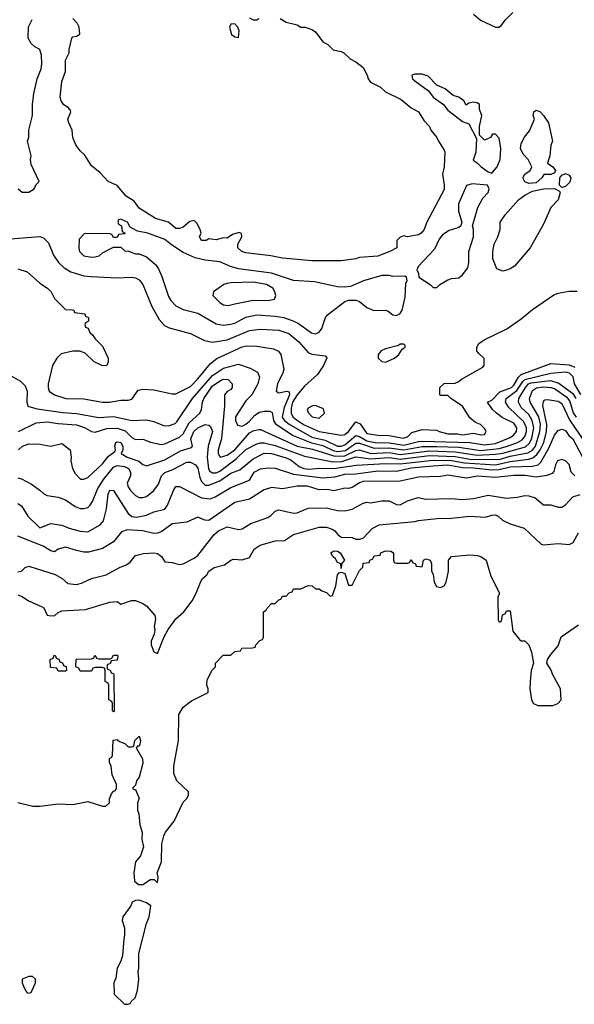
# Model space of a CAD drawing. Header units: inches. Extents: x 2348341 to 2479810, y 460419 to 613669.
# Tile 292 of 656: x 2365700 to 2368718, y 553794 to 559151. Entities that reach past the tile are written whole.
import ezdxf

# ---------------------------------------------------------------- set-up
doc = ezdxf.new("R2010")
doc.units = ezdxf.units.IN
doc.header["$MEASUREMENT"] = 0
doc.layers.add('C3565', color=7, linetype='Continuous')

msp = doc.modelspace()

# ---------------------------------------------------------------- linework, layer by layer
at = {"layer": 'C3565', "color": 2}
for points, elevation in [([(2368170, 559180.7), (2368208.6, 559148.6), (2368290, 559110.8), (2368310, 559111), (2368321.2, 559118.8), (2368344, 559150), (2368384, 559190)], 102), ([(2365691.6, 558231.6), (2365712.7, 558212.7), (2365750, 558212), (2365778, 558230), (2365790, 558254), (2365806, 558270), (2365763.1, 558363.1), (2365758, 558390), (2365762, 558410), (2365742, 558490), (2365748.9, 558511.1), (2365749, 558550), (2365769, 558630), (2365769.3, 558690), (2365777.2, 558750), (2365794.5, 558830), (2365816.6, 558883.4), (2365820.7, 558910), (2365818.4, 558958.4), (2365810, 558988), (2365783.2, 559003.2), (2365762, 559022), (2365746, 559050), (2365748.4, 559111.6), (2365767.3, 559152.7)], 102), ([(2367118, 559158), (2367150, 559138), (2367210, 559122.8), (2367230, 559111), (2367254, 559110), (2367290, 559098), (2367310, 559084.7), (2367350, 559031), (2367376.8, 559016.8), (2367406.4, 558986.4), (2367450, 558977.3), (2367464.7, 558970), (2367498, 558938), (2367530, 558921), (2367570, 558890.8), (2367591, 558850), (2367596, 558830), (2367610, 558811.3), (2367663.5, 558783.5), (2367690, 558758), (2367775.9, 558715.9), (2367830, 558671.3), (2367870.5, 558650.5), (2367901.4, 558601.4), (2367931, 558570), (2367938, 558550), (2367971, 558510), (2367978.8, 558490), (2368010, 558442), (2368013.4, 558430), (2368010.8, 558350), (2368001, 558310), (2368010.7, 558250), (2368010, 558228), (2367914.8, 558045.2), (2367901, 558010), (2367884.7, 557990), (2367870, 557981.2), (2367810, 557968.7), (2367790, 557975.3), (2367770, 557968), (2367752, 557950), (2367752, 557910), (2367714, 557890), (2367650, 557865.2), (2367550, 557857.2), (2367530, 557849.2), (2367450, 557839), (2367290, 557839), (2367130, 557853.2), (2367066, 557866), (2366930, 557882.7), (2366908.7, 557890), (2366888, 557910), (2366888, 557930), (2366908.7, 557970), (2366908, 557988), (2366894, 557994), (2366858, 557982), (2366830, 557962), (2366810, 557964), (2366770, 557954), (2366730, 557958), (2366714, 557950), (2366689.5, 557949.5), (2366678, 557970), (2366688, 557990), (2366682, 558010), (2366664, 558044), (2366650, 558058), (2366626.4, 558053.6), (2366590, 558022), (2366570, 558015.3), (2366550, 558015.3), (2366509.4, 558049.4), (2366439, 558070), (2366350, 558125.2), (2366322.9, 558162.9), (2366279, 558190), (2366230, 558248.7), (2366182, 558270), (2366138, 558318), (2366090, 558355.3), (2366054.2, 558414.2), (2366030, 558437.2), (2366006, 558470), (2365989.2, 558510), (2365985.2, 558550), (2365966.6, 558590), (2365962.7, 558610), (2365978, 558650), (2365976.4, 558656.4), (2365968, 558670), (2365939, 558690), (2365926, 558710), (2365920.9, 558730), (2365930, 558814), (2365949, 558870), (2365948.7, 558930), (2365968.7, 558971.3), (2365968.7, 558988.7), (2365984, 559050), (2365990, 559058), (2366010, 559062), (2366028, 559072), (2366024, 559110), (2366012.9, 559132.9), (2365990, 559158)], 98), ([(2366950, 559161), (2366970, 559151), (2366990, 559151), (2367002, 559158)], 98), ([(2365650, 557958.8), (2365810, 557971), (2365830, 557964.7), (2365856.8, 557936.8), (2365884, 557870), (2365910.7, 557830), (2365941.7, 557801.7), (2365979, 557779), (2366050, 557757.1), (2366086.8, 557753.2), (2366230, 557747.3), (2366309.3, 557750.7), (2366330, 557746), (2366350, 557736), (2366371, 557710), (2366418.8, 557590), (2366459.9, 557519.9), (2366487.9, 557487.9), (2366514, 557474), (2366630, 557442.8), (2366705.5, 557405.5), (2366750, 557396.3), (2366830, 557408.5), (2366950, 557459.3), (2367008.1, 557468.1), (2367110, 557462.4), (2367163.9, 557443.9), (2367219.2, 557399.2), (2367270, 557341), (2367290, 557330.8), (2367362, 557322), (2367371, 557311), (2367354, 557270), (2367319.9, 557220.1), (2367250, 557158), (2367210, 557109.7), (2367185, 557070), (2367176.9, 557036.9), (2367177.4, 557010), (2367186.7, 556990), (2367199.1, 556979.1), (2367247.3, 556947.3), (2367330, 556910.3), (2367450, 556890.7), (2367470, 556894.8), (2367490, 556910.6), (2367530, 556962.8), (2367552.5, 556952.5), (2367590, 556899.5), (2367649.2, 556890.8), (2367710, 556888.9), (2367786.3, 556873.7), (2367810, 556882), (2367834.5, 556905.5), (2367890, 556921), (2367970, 556918), (2367982, 556910), (2368030, 556897.3), (2368082.5, 556897.5), (2368110, 556893), (2368170, 556902), (2368210, 556892), (2368230, 556894), (2368238, 556910), (2368230, 556926), (2368208.4, 556948.4), (2368180.2, 556960.2), (2368150, 556984), (2368110, 557049), (2368046, 557090), (2368030, 557106), (2367990, 557106), (2367986, 557110), (2367986, 557150), (2368010, 557172), (2368070, 557174), (2368090, 557182), (2368105.2, 557194.8), (2368220.4, 557259.6), (2368228, 557270), (2368227.3, 557307.3), (2368196.4, 557336.4), (2368188, 557350), (2368188, 557370), (2368198, 557390), (2368228, 557410), (2368351.8, 557468.2), (2368430, 557522.8), (2368490, 557574), (2368606.8, 557653.2), (2368630, 557662.8), (2368690, 557674.8), (2368734.4, 557674.4)], 98), ([(2365690, 557796), (2365739.8, 557779.8), (2365810, 557718), (2365852, 557690), (2365872, 557670), (2365890, 557634), (2365950, 557574), (2365987.3, 557572.7), (2365994, 557570), (2365998, 557558), (2366054, 557550), (2366058, 557538), (2366074, 557530), (2366074, 557510), (2366058, 557502), (2366054, 557490), (2366058, 557478), (2366072.7, 557472.7), (2366082, 557450), (2366096.9, 557436.9), (2366110, 557414), (2366150, 557374), (2366182, 557310), (2366182, 557290), (2366174, 557270), (2366150, 557268), (2366106, 557290), (2366056.4, 557336.4), (2366027.3, 557347.3), (2365990, 557348), (2365926.4, 557333.6), (2365902, 557310), (2365878, 557270), (2365854.8, 557170), (2365854.8, 557150), (2365861, 557130), (2365890, 557110.7), (2365950.5, 557090.5), (2366050, 557087.3), (2366150, 557070.6), (2366189.5, 557070.5), (2366250, 557080.7), (2366290, 557081), (2366310, 557086.8), (2366345.2, 557134.8), (2366370, 557141), (2366430, 557138), (2366530, 557114.8), (2366550, 557114.8), (2366630, 557155.5), (2366670, 557196.3), (2366738.9, 557281.1), (2366772.6, 557307.4), (2366910, 557370.3), (2366936.4, 557376.4), (2366990, 557375.5), (2367081.1, 557361.1), (2367107.7, 557347.7), (2367121, 557330), (2367138, 557250), (2367133, 557230), (2367103, 557170), (2367096, 557130), (2367110, 557120.7), (2367154, 557130), (2367166.4, 557126.4), (2367168, 557110), (2367138.5, 557041.5), (2367129.3, 556989.3), (2367140.3, 556970), (2367167, 556950), (2367290, 556879.3), (2367362.8, 556862.8), (2367430, 556831.2), (2367450, 556831.1), (2367470, 556837.8), (2367530, 556888), (2367550, 556883.9), (2367590, 556860.1), (2367634.8, 556850), (2367710, 556848.8), (2367790, 556835.3), (2367870, 556856.5), (2367890, 556858), (2368150, 556851.1), (2368230, 556837.7), (2368290, 556845.4), (2368370, 556877), (2368387.3, 556890), (2368402.9, 556910), (2368405.6, 556930), (2368390, 556955.6), (2368326.5, 556986.5), (2368294.5, 557010), (2368272.7, 557030), (2368246, 557070), (2368270, 557081), (2368312.9, 557127.1), (2368375.8, 557150), (2368390, 557163.1), (2368413.9, 557206.1), (2368430, 557220.8), (2368590, 557280.4), (2368690, 557274), (2368721.1, 557261.1)], 94), ([(2365654, 557214), (2365704.6, 557184.6), (2365730, 557158.8), (2365740.4, 557130), (2365738.8, 557070), (2365744.7, 557050), (2365750, 557046.8), (2365794.6, 557034.6), (2365934.7, 557014.7), (2366010, 557008.8), (2366130, 556986.7), (2366210, 556992.4), (2366310, 556970.4), (2366390, 556974), (2366430, 556964), (2366482.5, 556942.5), (2366510, 556942), (2366545.4, 556954.6), (2366556.1, 556963.9), (2366641.3, 557090), (2366750, 557216), (2366810, 557254.9), (2366890, 557277.3), (2366954.4, 557254.4), (2366994, 557234), (2367006, 557206), (2366996.3, 557170), (2366962.8, 557110), (2366930, 557077.2), (2366874.8, 556990), (2366874.8, 556970), (2366884.9, 556944.9), (2366910, 556939.1), (2366930, 556950.6), (2366950, 556966), (2366979.8, 557000.2), (2367005.1, 557014.9), (2367030, 557021.3), (2367061.4, 557021.4), (2367074, 557014), (2367081.1, 556970), (2367092.2, 556952.2), (2367187.9, 556887.9), (2367288.4, 556848.4), (2367350, 556835.2), (2367406.8, 556806.8), (2367430, 556801.9), (2367472.8, 556807.2), (2367530, 556847.1), (2367550, 556846.4), (2367630, 556820.6), (2367710, 556822.4), (2367790, 556810.1), (2367890, 556828.8), (2367969.5, 556829.5), (2368090, 556826), (2368210, 556807.4), (2368310, 556818.3), (2368354, 556830), (2368409.5, 556850), (2368434.9, 556865.1), (2368450, 556882.4), (2368458.8, 556910), (2368458.2, 556930), (2368443.9, 556963.9), (2368361.4, 557041.4), (2368344.7, 557070), (2368347.8, 557090), (2368405.6, 557134.4), (2368437.4, 557182.6), (2368450, 557194.2), (2368590, 557227.2), (2368670, 557234.4), (2368690.4, 557230), (2368710.3, 557210), (2368717.4, 557170), (2368752.6, 557112.6)], 90), ([(2365694, 556910), (2365790, 556957.6), (2365850, 556963.7), (2365910, 556954), (2366010, 556946.7), (2366053, 556933), (2366090, 556910.6), (2366110, 556907.3), (2366173.7, 556926.3), (2366230, 556928.9), (2366274.3, 556914.3), (2366310, 556877.3), (2366330, 556867.7), (2366370, 556868), (2366412.3, 556852.3), (2366470, 556840.3), (2366490, 556843.7), (2366570, 556879.5), (2366590, 556897.6), (2366623, 556957), (2366680.7, 557010), (2366689.6, 557030), (2366694.3, 557070), (2366702.6, 557090), (2366750, 557158.4), (2366797.2, 557190), (2366810, 557194.9), (2366833.7, 557193.7), (2366856.4, 557170), (2366856.3, 557150), (2366850, 557139), (2366830, 557129), (2366814.8, 557110), (2366814, 557050), (2366798.9, 556870), (2366780.4, 556810), (2366780.4, 556790), (2366790.7, 556770.7), (2366830, 556781.3), (2366870, 556810.4), (2366950, 556903.7), (2366970, 556914.9), (2367002, 556922), (2367010, 556922), (2367210, 556831.4), (2367293.9, 556813.9), (2367415.5, 556775.5), (2367470, 556778.8), (2367530, 556807.5), (2367550, 556810.2), (2367611.6, 556791.6), (2367710, 556796.6), (2367770, 556785.8), (2367930, 556805.9), (2368070, 556800.5), (2368190, 556781.3), (2368290, 556786.3), (2368330, 556793.1), (2368452.5, 556827.5), (2368473.9, 556846.1), (2368486.4, 556873.6), (2368497.4, 556930), (2368489.8, 556969.8), (2368470, 557002.4), (2368430, 557040.7), (2368414.7, 557070), (2368416.9, 557090), (2368451.9, 557150), (2368468.6, 557170), (2368484.4, 557175.6), (2368588.3, 557188.3), (2368634.2, 557174.2), (2368710, 557116.9), (2368726.2, 557090)], 86), ([(2365694, 556810), (2365715.3, 556830), (2365750, 556842.8), (2365810, 556841), (2365870, 556831.3), (2365930, 556844.7), (2365974.8, 556810), (2365980.7, 556770), (2365978.8, 556750), (2365986.8, 556710), (2366001.4, 556681.4), (2366031.6, 556651.6), (2366050, 556651.3), (2366070, 556661), (2366150, 556734), (2366183.8, 556776.2), (2366218, 556802), (2366222, 556810), (2366217.2, 556830), (2366224, 556850), (2366230, 556854), (2366250, 556850.5), (2366260.7, 556830), (2366261, 556810), (2366252, 556790), (2366284.7, 556770), (2366348.5, 556748.5), (2366370, 556730.8), (2366390, 556722.8), (2366490, 556755.5), (2366575.6, 556804.4), (2366635.9, 556824.1), (2366641.2, 556830), (2366631.5, 556870), (2366648.4, 556910), (2366670, 556930.3), (2366710, 556948.4), (2366730, 556945.5), (2366738, 556938), (2366748.5, 556910), (2366725.3, 556830), (2366720.9, 556770), (2366728.1, 556708.1), (2366735.1, 556695.1), (2366750, 556685.3), (2366770, 556686), (2366790, 556694.9), (2366878.6, 556761.4), (2366930, 556812), (2366990, 556844.2), (2367010, 556848.8), (2367030, 556848.9), (2367090, 556833.6), (2367250, 556776.9), (2367404.7, 556744.7), (2367453, 556747), (2367530, 556771.9), (2367610, 556761.3), (2367710, 556768.6), (2367770, 556760.8), (2367930, 556780.8), (2368070, 556775), (2368150, 556760.4), (2368310, 556758.7), (2368370, 556776.1), (2368465.7, 556794.3), (2368490, 556808.1), (2368507, 556830), (2368531.6, 556910), (2368534, 556950), (2368525, 556990), (2368477.4, 557070), (2368475.4, 557090), (2368490, 557133.7), (2368512.7, 557147.3), (2368550, 557152.7), (2368590, 557150.2), (2368610, 557143.6), (2368677.5, 557097.5), (2368693.5, 557073.5), (2368712.8, 557012.8), (2368728.2, 556988.2)], 82), ([(2365690, 556659.1), (2365710, 556653.4), (2365763.4, 556623.4), (2365810, 556590.8), (2365830.6, 556570.6), (2365850, 556562.8), (2365910, 556554), (2365950, 556538.8), (2366002.5, 556502.5), (2366030, 556490.7), (2366050, 556490.7), (2366070, 556497.3), (2366082.7, 556510), (2366096.2, 556530), (2366123.6, 556596.4), (2366155.4, 556650), (2366210, 556715.8), (2366230, 556724.6), (2366270, 556720.9), (2366292.4, 556710), (2366302.4, 556690), (2366303, 556670), (2366285.5, 556630), (2366290.5, 556610), (2366303, 556590), (2366330, 556562), (2366350, 556550.7), (2366370, 556550.7), (2366390, 556557.3), (2366429.2, 556590), (2366455.3, 556624.7), (2366471.8, 556670), (2366490, 556688.2), (2366530, 556701.3), (2366610, 556743.1), (2366630, 556743.1), (2366656.3, 556730), (2366670.2, 556710.2), (2366680.3, 556660.3), (2366690, 556638.8), (2366710, 556619.1), (2366730, 556618), (2366790, 556641.7), (2366850, 556683.7), (2366897.7, 556702.3), (2366970, 556762.4), (2367030, 556791.7), (2367070, 556791.6), (2367150, 556767.6), (2367175.5, 556755.5), (2367220.7, 556720.7), (2367246.8, 556710), (2367274.9, 556705.1), (2367330, 556711.6), (2367410, 556709.2), (2367531.9, 556728.1), (2367690, 556736.3), (2367770, 556734.3), (2367950, 556754.6), (2368050, 556753.5), (2368120.2, 556740.2), (2368290, 556729.5), (2368370, 556747.9), (2368470, 556759.3), (2368491.9, 556768.1), (2368514.2, 556785.8), (2368532.7, 556810), (2368551.7, 556850), (2368567.1, 556910), (2368568.9, 556948.9), (2368547.5, 557052.5), (2368550, 557074), (2368558, 557082), (2368570, 557084.7), (2368630, 557076.4), (2368650, 557063), (2368693.1, 556973.1), (2368773.9, 556853.9)], 78), ([(2365690, 556518.8), (2365710, 556506), (2365744.7, 556450), (2365810, 556386.8), (2365870, 556410.8), (2365930, 556400.7), (2365970, 556383.8), (2366030, 556368), (2366070, 556364.9), (2366137.6, 556402.4), (2366155.3, 556424.7), (2366172, 556490), (2366180.9, 556570), (2366190, 556590.8), (2366210.7, 556590), (2366290, 556464.9), (2366310, 556448.4), (2366334.9, 556445.1), (2366390, 556455.5), (2366430, 556473), (2366490, 556487.7), (2366505.1, 556510), (2366537, 556590), (2366550, 556610.5), (2366570, 556610.7), (2366690, 556550.3), (2366735.8, 556544.2), (2366764.7, 556555.2), (2366850, 556606.4), (2366950, 556646), (2366976, 556690), (2367010, 556708), (2367050, 556713), (2367089.5, 556710.5), (2367190, 556678.5), (2367350, 556658.3), (2367415.5, 556664.5), (2367470, 556678.5), (2367530, 556680.8), (2367650, 556696.9), (2367750, 556694.9), (2367830, 556713.5), (2367950, 556724.2), (2368030, 556728.3), (2368110, 556715.1), (2368170, 556713.6), (2368270, 556702.5), (2368310, 556704.6), (2368370, 556717.4), (2368490, 556721.5), (2368521.2, 556730), (2368537, 556743), (2368580.5, 556819.5), (2368610, 556890.7), (2368630, 556916.3), (2368650, 556923), (2368670, 556916.3), (2368688.8, 556888.8), (2368710.4, 556870), (2368779.5, 556739.5)], 74), ([(2368721, 556670), (2368702, 556690), (2368690, 556731.3), (2368671.3, 556750), (2368650, 556757.3), (2368626.6, 556750), (2368616, 556730), (2368607, 556693), (2368597.2, 556682.8), (2368568.2, 556671.8), (2368510, 556662.4), (2368451.5, 556671.5), (2368390, 556671.8), (2368290, 556659.5), (2368193.1, 556666.9), (2368130, 556657.1), (2368030, 556672.7), (2367990, 556666), (2367870, 556662.4), (2367770, 556641.1), (2367570, 556638), (2367550, 556632), (2367510, 556605.5), (2367490, 556600.5), (2367470, 556602), (2367410, 556587.3), (2367374.6, 556594.6), (2367330, 556594), (2367266.8, 556613.2), (2367210, 556613), (2367130, 556599.1), (2367070, 556604.9), (2367030, 556594), (2366950, 556542), (2366870, 556524), (2366730, 556425.5), (2366707.7, 556427.7), (2366670, 556444.7), (2366610, 556417.3), (2366530, 556407.7), (2366473.7, 556366.3), (2366450, 556357.6), (2366430, 556356.4), (2366370.3, 556370.3), (2366285.4, 556374.6), (2366254.8, 556365.2), (2366210, 556310.7), (2366150, 556273.4), (2366074.8, 556254.8), (2366050, 556254.8), (2366010, 556262.8), (2365950, 556280.7), (2365910, 556270.8), (2365890, 556256), (2365870, 556261), (2365826.9, 556286.9), (2365690, 556340.5)], 70), ([(2365690, 556146.8), (2365710, 556151), (2365730, 556171.3), (2365750, 556178), (2365893, 556133), (2365930.9, 556110.9), (2365962.8, 556082.8), (2366010, 556078.8), (2366035.5, 556084.5), (2366090, 556111.3), (2366170, 556130.8), (2366247.7, 556172.3), (2366277.6, 556182.4), (2366301.2, 556198.8), (2366330, 556236), (2366374, 556246), (2366430, 556251), (2366450, 556246), (2366472, 556230), (2366490, 556202), (2366530, 556198), (2366567.1, 556187.1), (2366590, 556191), (2366650, 556221), (2366670, 556236), (2366758.4, 556350), (2366781.2, 556370), (2366830, 556392.7), (2366890, 556377.3), (2366910, 556381), (2366958, 556410), (2367050, 556442.8), (2367067, 556453), (2367090, 556477.3), (2367110, 556484), (2367190, 556466.8), (2367210, 556467.3), (2367270, 556494), (2367370, 556495.5), (2367430, 556480.5), (2367470, 556478.8), (2367510, 556487.3), (2367570, 556521), (2367590, 556526), (2367610, 556522.8), (2367670, 556534), (2367710, 556534), (2367750, 556514), (2367770, 556510.7), (2367810, 556534), (2367869.4, 556550.6), (2367910, 556542.8), (2368050, 556546.8), (2368110, 556540.7), (2368170, 556546), (2368250, 556564.9), (2368350, 556548), (2368407.2, 556552.8), (2368450, 556562), (2368470, 556560.5), (2368504.7, 556550), (2368550, 556511), (2368590, 556510.8), (2368630, 556498), (2368650, 556498), (2368670, 556511.3), (2368710, 556554.8), (2368750, 556567.3)], 66), ([(2365690, 556021.6), (2365713.4, 556013.4), (2365748.4, 555988.4), (2365819.1, 555959.1), (2365830.7, 555950.7), (2365850, 555911.3), (2365870, 555908), (2365891.4, 555908.6), (2365910, 555926), (2365930, 555934.8), (2366058, 555942), (2366190, 555982.8), (2366230, 555984.7), (2366250, 555971.3), (2366308.9, 555991.1), (2366330, 555990.8), (2366370, 555975.5), (2366390, 555962), (2366436.4, 555910), (2366438.4, 555890), (2366432.7, 555850), (2366436.4, 555830), (2366432.2, 555807.8), (2366415.5, 555770), (2366415.5, 555750), (2366430, 555711.3), (2366450, 555702), (2366485.2, 555790), (2366507.5, 555832.5), (2366549.5, 555890.5), (2366594, 555930), (2366639, 555990), (2366661.2, 556030), (2366685.6, 556094.4), (2366695.3, 556110), (2366718, 556130), (2366728.7, 556150), (2366758, 556170), (2366814.2, 556185.8), (2366850, 556211), (2366864.1, 556215.9), (2366910, 556213), (2366950, 556224.9), (2366976, 556270), (2367008.1, 556291.9), (2367090, 556315.5), (2367142, 556318), (2367189.6, 556350.4), (2367330, 556390.4), (2367370, 556390.4), (2367399.9, 556379.9), (2367416, 556370), (2367431.3, 556350), (2367450, 556336), (2367510, 556334), (2367530, 556324.9), (2367550, 556323.8), (2367570, 556330.5), (2367618, 556382), (2367656.6, 556403.4), (2367850, 556420.5), (2367870, 556426.8), (2367970, 556437.1), (2368050, 556439.3), (2368150, 556450.5), (2368235.3, 556444.7), (2368270, 556455.5), (2368290, 556456.3), (2368304.7, 556450), (2368328.3, 556428.3), (2368368.6, 556408.6), (2368445.4, 556385.4), (2368538, 556298), (2368550, 556293.4), (2368630, 556300.7), (2368690, 556296), (2368712.7, 556307.3), (2368740.7, 556359.3)], 62), ([(2365690, 554891.3), (2365771.6, 554871.6), (2365810, 554871.3), (2365910, 554884.7), (2365990, 554882), (2366070, 554898), (2366150, 554871.3), (2366168.4, 554871.6), (2366188, 554890), (2366188.4, 554911.6), (2366200.4, 554939.6), (2366210, 554954), (2366222, 554958), (2366226, 554970), (2366226, 554990), (2366203.1, 555043.1), (2366198, 555090), (2366188, 555110), (2366188.4, 555131.6), (2366202, 555138), (2366206, 555150), (2366208.4, 555231.6), (2366230, 555234), (2366243.6, 555223.6), (2366272.7, 555212.7), (2366290, 555194), (2366310, 555194), (2366322, 555198), (2366326, 555230), (2366350, 555252), (2366357.3, 555230), (2366354, 555210), (2366350, 555198), (2366342, 555198), (2366334, 555190), (2366367.7, 555130), (2366370, 555106), (2366350.7, 555030), (2366336, 555010), (2366330, 554986), (2366314, 554970), (2366322, 554962), (2366330, 554962), (2366350, 554914), (2366340.7, 554890), (2366340.5, 554850), (2366348.2, 554830), (2366354, 554770), (2366366, 554730), (2366364.9, 554690), (2366373, 554650), (2366357.5, 554602.5), (2366330.9, 554569.1), (2366320.7, 554510), (2366324.5, 554464.5), (2366346.4, 554446.4), (2366370, 554446), (2366412.7, 554472.7), (2366432.7, 554472.7), (2366450, 554454), (2366453.6, 554486.4), (2366448, 554510), (2366472.3, 554570), (2366472.9, 554667.1), (2366484, 554710), (2366494, 554730), (2366541.2, 554790), (2366590, 554894), (2366610, 554914), (2366618, 554930), (2366618, 554950), (2366555.3, 555010), (2366539, 555050), (2366539, 555090), (2366564, 555230), (2366566, 555370), (2366589, 555410), (2366634.6, 555445.4), (2366726, 555490), (2366726, 555510), (2366718, 555530), (2366720.4, 555559.6), (2366748.4, 555611.6), (2366766, 555630), (2366766, 555650), (2366807.3, 555692.7), (2366850, 555694), (2366870, 555714), (2366902, 555718), (2366908.4, 555731.6), (2366967.3, 555732.7), (2366982, 555738), (2366986, 555750), (2367007.3, 555772.7), (2367022, 555778), (2367026, 555790), (2367026, 555930), (2367042, 555938), (2367046, 555950), (2367070, 555974), (2367090, 555974), (2367110, 555994), (2367122, 555998), (2367130, 556014), (2367150, 556014), (2367167.3, 556032.7), (2367182, 556038), (2367190, 556054), (2367230, 556054), (2367270, 556072), (2367291.6, 556071.6), (2367310, 556054), (2367330, 556054), (2367343.6, 556043.6), (2367370, 556034), (2367390, 556014), (2367402, 556018), (2367421.2, 556070), (2367429.5, 556130.5), (2367439, 556141), (2367450, 556146), (2367470, 556138), (2367490, 556074), (2367510, 556074), (2367550, 556154), (2367567.3, 556172.7), (2367570, 556194), (2367602, 556198), (2367606, 556210), (2367622, 556218), (2367630, 556234), (2367662, 556238), (2367666, 556250), (2367690, 556262), (2367719.6, 556259.6), (2367734, 556250), (2367734, 556210), (2367738, 556198), (2367750, 556194), (2367810, 556194), (2367822, 556198), (2367830, 556214), (2367838, 556198), (2367854, 556190), (2367858, 556178), (2367890, 556174), (2367898, 556210), (2367910, 556218), (2367934, 556210), (2367942, 556190), (2367942, 556150), (2367950, 556134), (2367954.8, 556090), (2367967.7, 556067.7), (2367990, 556061), (2368010, 556071.3), (2368021.2, 556090), (2368034, 556150), (2368033.2, 556210), (2368050, 556231), (2368150, 556238.8), (2368190, 556236), (2368210, 556230.8), (2368238, 556210), (2368264.1, 556124.1), (2368311, 556030), (2368302, 556010), (2368303.6, 555883.6), (2368310, 555874), (2368322, 555878), (2368327.3, 555912.7), (2368342, 555918), (2368350, 555934), (2368370, 555934), (2368383.6, 555823.6), (2368419.6, 555779.6), (2368430, 555772), (2368450, 555771.3), (2368470.8, 555750), (2368484.7, 555710), (2368496, 555650), (2368484, 555610), (2368478.4, 555550), (2368477.1, 555510), (2368485.5, 555450), (2368496, 555430), (2368519.1, 555419.1), (2368601, 555419), (2368629.6, 555430.4), (2368646, 555450), (2368643.7, 555510), (2368599, 555590), (2368592.7, 555612.7), (2368569.3, 555649.3), (2368573.2, 555670), (2368590, 555698), (2368630, 555744.7), (2368646.6, 555793.4), (2368741.2, 555858.8)], 58)]:
    msp.add_lwpolyline(points, dxfattribs=dict(at, elevation=elevation))
for points, elevation in [([(2366870, 559128), (2366850, 559126), (2366842, 559110), (2366852, 559070), (2366870, 559058), (2366890, 559054), (2366894, 559090), (2366888, 559110)], 98), ([(2367890, 558855.3), (2367850, 558855.3), (2367834, 558850), (2367838, 558830), (2367850, 558818), (2367924.5, 558764.5), (2367951, 558730), (2368006, 558690), (2368030, 558658.8), (2368110, 558598), (2368143.6, 558583.6), (2368185.4, 558505.4), (2368182.8, 558430), (2368167.1, 558387.1), (2368190, 558372), (2368210.8, 558350), (2368250, 558324), (2368270, 558316), (2368299.3, 558350), (2368315.1, 558390), (2368319.3, 558450), (2368310, 558506), (2368290, 558528), (2368272.7, 558527.3), (2368262, 558510), (2368230, 558495.3), (2368203.1, 558523.1), (2368202, 558570), (2368215.3, 558630), (2368203.1, 558663.1), (2368202, 558690), (2368190, 558699), (2368170, 558702), (2368143.6, 558696.4), (2368130, 558686), (2368118, 558710), (2368090, 558728.7), (2368059, 558739), (2368014.8, 558774.8), (2367970, 558795.3), (2367923.1, 558843.1)], 102), ([(2368470, 558259), (2368450, 558269), (2368439, 558290), (2368448.7, 558310), (2368478, 558330), (2368488, 558350), (2368468, 558390), (2368440.2, 558420.2), (2368426, 558450), (2368430, 558478), (2368447.5, 558512.5), (2368473.8, 558546.2), (2368501.2, 558610), (2368494, 558630), (2368499, 558650), (2368510, 558658.8), (2368530, 558650.8), (2368551.3, 558630), (2368577.3, 558590), (2368598.8, 558490), (2368590.8, 558469.2), (2368586, 558410), (2368572, 558370), (2368602, 558350), (2368616, 558330), (2368610, 558318), (2368591.1, 558308.9), (2368552, 558308), (2368542, 558290), (2368510, 558264)], 98), ([(2368650, 558238), (2368638, 558250), (2368639, 558290), (2368650, 558304.7), (2368670, 558314.8), (2368690, 558304.7), (2368698.8, 558290), (2368693.2, 558266.8), (2368670, 558244)], 98), ([(2368162.5, 558257.5), (2368130.9, 558249.1), (2368088, 558150), (2368087.3, 558110), (2368106, 558050), (2368101, 558030), (2368090, 558021.2), (2368036.7, 558003.3), (2368000.3, 557979.7), (2367982.5, 557957.5), (2367957.3, 557902.7), (2367871.3, 557810), (2367862, 557790), (2367871.3, 557770), (2367872, 557750), (2367934, 557710), (2367950, 557694), (2367970, 557694), (2367986, 557710), (2368030, 557736), (2368050, 557742.8), (2368090, 557746.8), (2368110, 557762.8), (2368138.3, 557801.7), (2368144.5, 557830), (2368145.1, 557890), (2368169.1, 557969.1), (2368169, 558010), (2368164, 558030), (2368192.7, 558130), (2368220.7, 558179.3), (2368248.7, 558210), (2368255.3, 558230), (2368246, 558250)], 102), ([(2368330, 557782), (2368296.4, 557796.4), (2368275.3, 557850), (2368275.3, 557890), (2368282, 557930), (2368302, 557970), (2368315.3, 558010), (2368315.3, 558050), (2368342, 558090), (2368415.3, 558170), (2368450, 558196), (2368490, 558218), (2368550, 558231.3), (2368610, 558232), (2368638, 558218), (2368642, 558210), (2368631.3, 558170), (2368591.1, 558128.9), (2368550, 558038), (2368478, 557910), (2368392, 557810), (2368370, 557795.3), (2368350, 557788.7)], 98), ([(2366250, 558066), (2366238, 558062), (2366234, 558050), (2366238, 558038), (2366254, 558030), (2366258, 557998), (2366274, 557990), (2366270, 557986), (2366238, 557982), (2366230, 557966), (2366210, 557966), (2366202, 557982), (2366190, 557986), (2366052.7, 557987.3), (2366022.8, 557957.2), (2366021, 557910), (2366026, 557890), (2366050, 557866), (2366090, 557858.8), (2366110, 557861), (2366132.9, 557867.1), (2366150, 557882), (2366210, 557914), (2366250, 557914), (2366272.7, 557892.7), (2366291.6, 557891.6), (2366330, 557878), (2366350, 557878), (2366390, 557861), (2366438.4, 557818.4), (2366454.6, 557794.6), (2366474.2, 557754.2), (2366510, 557644.7), (2366522.8, 557622.8), (2366550, 557594.8), (2366590, 557573.4), (2366670, 557553.4), (2366770, 557496.3), (2366810, 557488.2), (2366850, 557494.4), (2366870, 557500.4), (2366930, 557532.2), (2366990, 557544.9), (2367090, 557538.7), (2367138, 557530), (2367191.5, 557511.5), (2367218.2, 557498.2), (2367287.7, 557447.7), (2367310, 557442.4), (2367330, 557450.6), (2367345.1, 557470), (2367364.5, 557530), (2367375.3, 557544.7), (2367470, 557618), (2367490, 557624.7), (2367530, 557624.7), (2367550, 557618), (2367590, 557586), (2367628.1, 557568.1), (2367691.1, 557571.1), (2367705.4, 557565.4), (2367730, 557544.7), (2367750, 557542), (2367770, 557552), (2367782, 557570), (2367798, 557642), (2367802, 557718), (2367808, 557730), (2367806, 557750), (2367795.3, 557755.3), (2367730, 557754), (2367710, 557759.3), (2367670, 557759.5), (2367572, 557730), (2367499.8, 557700.2), (2367470, 557696), (2367430, 557697.2), (2367303.9, 557723.9), (2367190, 557731.8), (2367070, 557771.5), (2366890, 557795.6), (2366847.5, 557807.5), (2366790, 557833.2), (2366710, 557842), (2366654.7, 557854.7), (2366590, 557884.5), (2366525.7, 557925.7), (2366490, 557954.5), (2366398, 557990), (2366341.2, 558001.2), (2366314.6, 558014.6), (2366302, 558022), (2366286, 558050)], 102), ([(2366970, 557722.9), (2366850, 557719.5), (2366830, 557715.1), (2366810.6, 557709.4), (2366754, 557670), (2366752, 557650), (2366791.3, 557610), (2366810, 557598.8), (2366835.3, 557595.3), (2366870, 557604.9), (2366970, 557624.9), (2367050, 557624), (2367086, 557630), (2367094, 557650), (2367089.2, 557670), (2367077.2, 557690), (2367044, 557710)], 106), ([(2367790, 557386), (2367770, 557386), (2367762, 557378), (2367690, 557360.9), (2367666.8, 557350), (2367651, 557330), (2367651.3, 557310), (2367670, 557291.3), (2367690, 557286.8), (2367739, 557310), (2367764, 557330), (2367782, 557358), (2367798, 557370), (2367798, 557378)], 102), ([(2367310, 557052.7), (2367294, 557050), (2367270, 557038), (2367264.7, 557030), (2367270, 557014), (2367292, 556990), (2367330, 556982.8), (2367359, 557010), (2367352.9, 557032.9)], 102), ([(2367450, 556166), (2367448, 556190), (2367430, 556197.2), (2367418, 556218), (2367404, 556230), (2367394, 556250), (2367410, 556260.7), (2367430, 556259.3), (2367444, 556250), (2367466.8, 556210), (2367451.3, 556190)], 58), ([(2365910, 555606), (2365902, 555622), (2365867.3, 555627.3), (2365866, 555670), (2365882, 555678), (2365887.3, 555692.7), (2365894, 555690), (2365898, 555678), (2365912.7, 555672.7), (2365918, 555658), (2365932.7, 555652.7), (2365938, 555638), (2365952.7, 555632.7), (2365954, 555610), (2365950, 555606)], 58), ([(2366210, 555386), (2366206, 555390), (2366206, 555430), (2366202, 555442), (2366186, 555450), (2366186, 555530), (2366182, 555542), (2366166, 555550), (2366166, 555610), (2366162, 555622), (2366150, 555626), (2366110, 555626), (2366098, 555622), (2366090, 555606), (2366030, 555606), (2366022, 555622), (2366006, 555630), (2366007.3, 555672.7), (2366090, 555674), (2366102, 555678), (2366110, 555694), (2366118, 555678), (2366130, 555674), (2366190, 555674), (2366202, 555678), (2366210, 555694), (2366230, 555694), (2366234, 555690), (2366230, 555666), (2366198, 555662), (2366192.7, 555647.3), (2366178, 555642), (2366174, 555630), (2366178, 555618), (2366192.7, 555612.7), (2366198, 555598), (2366210, 555594), (2366212.7, 555587.3), (2366214, 555390)], 58), ([(2366350, 554361.2), (2366330, 554359), (2366312, 554350), (2366304.7, 554330), (2366262, 554270), (2366258, 554250), (2366270.9, 554210.9), (2366271.3, 554170), (2366266, 554150), (2366259.8, 554060.2), (2366250.7, 554029.3), (2366231.3, 553990), (2366223.6, 553936.4), (2366212, 553910), (2366214, 553850), (2366270, 553794), (2366290, 553794), (2366302, 553798), (2366306, 553810), (2366328, 553830), (2366342, 553870), (2366348.7, 553930), (2366344, 553970), (2366348.7, 553990), (2366349.1, 554070.9), (2366390, 554234), (2366404, 554270), (2366414, 554330), (2366390, 554345.2)], 58), ([(2365770, 553946), (2365750, 553946), (2365714, 553930), (2365714, 553910), (2365723.6, 553883.6), (2365738, 553858), (2365750, 553854), (2365762, 553858), (2365786, 553910), (2365786, 553930)], 58)]:
    msp.add_lwpolyline(points, close=True, dxfattribs=dict(at, elevation=elevation))

doc.saveas('drawing.dxf')
